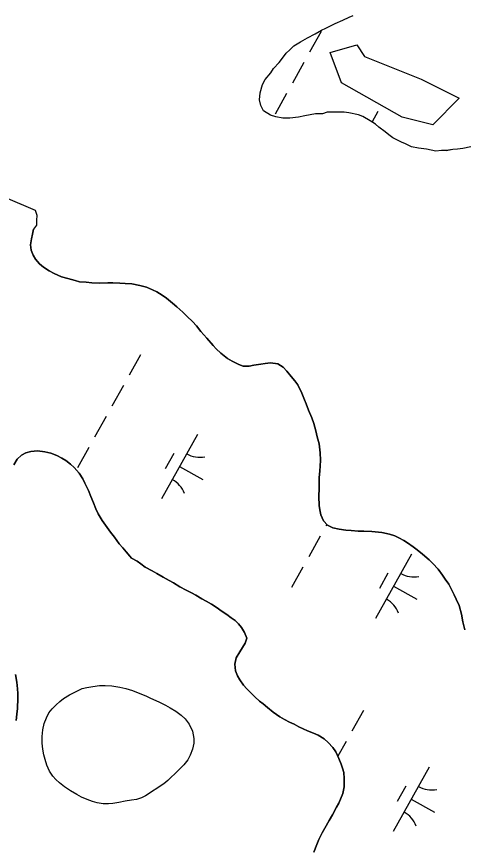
# Model space of a CAD drawing. Extents: x 3923531 to 3943530, y 207391 to 229799.
# Drawn here: x 3936001 to 3936304, y 214710 to 215274 of the extents above; entities that cross this region are included whole.
import ezdxf

# ---------------------------------------------------------------- set-up
doc = ezdxf.new("R2010")
doc.units = 0
for name, color, linetype in [('V-SITE-VEGE', 7, 'Continuous'), ('V-TOPO-SHOR', 7, 'Continuous'), ('V-WETL-SWMP', 7, 'Continuous')]:
    doc.layers.add(name, color=color, linetype=linetype)

msp = doc.modelspace()

# ---------------------------------------------------------------- linework, layer by layer
at = {"layer": 'V-SITE-VEGE'}
msp.add_lwpolyline([(3936275.13, 215231.8), (3936300.87, 215218.92), (3936282.85, 215200.88), (3936262.25, 215206.03), (3936221.05, 215229.22), (3936213.33, 215249.83), (3936231.35, 215254.98), (3936236.5, 215247.25)], close=True, dxfattribs=at)
at = {"layer": 'V-TOPO-SHOR'}
for points in [[(3936308.76, 215185.88), (3936303.21, 215184.75), (3936299.64, 215184.4), (3936296.47, 215184.03), (3936292.11, 215183.29), (3936288.95, 215183.32), (3936284.98, 215182.96), (3936278.67, 215184.21), (3936273.13, 215185.07), (3936268.39, 215185.9), (3936264.46, 215187.92), (3936261.7, 215189.14), (3936255.79, 215191.97), (3936253.04, 215193.98), (3936250.69, 215195.98), (3936246.37, 215199.19), (3936244.02, 215201.2), (3936240.48, 215203.6), (3936235.37, 215206.43), (3936232.61, 215207.64), (3936225.9, 215208.9), (3936222.73, 215209.33), (3936217.99, 215209.38), (3936214.43, 215209.41), (3936211.26, 215209.45), (3936208.08, 215208.29), (3936203.33, 215208.34), (3936199.77, 215207.59), (3936196.2, 215206.83), (3936191.84, 215206.09), (3936185.89, 215205.36), (3936181.14, 215205.4), (3936176.4, 215206.24), (3936172.85, 215207.47), (3936168.14, 215210.29), (3936166.2, 215213.87), (3936165.44, 215217.83), (3936165.89, 215222.58), (3936167.53, 215228.1), (3936169.15, 215231.65), (3936173.15, 215235.96), (3936174.77, 215239.11), (3936178.76, 215243.02), (3936181.57, 215246.95), (3936183.58, 215249.3), (3936185.97, 215251.65), (3936188.77, 215254.4), (3936193.16, 215257.12), (3936197.93, 215259.84), (3936203.1, 215262.56), (3936207.48, 215264.89), (3936210.27, 215266.44), (3936213.05, 215267.6), (3936216.63, 215269.54), (3936221.8, 215271.86), (3936226.17, 215273.79), (3936228.95, 215274.95)], [(3935993.18, 215151.45), (3936013.11, 215143.04)], [(3936013.11, 215143.04), (3936014.26, 215139.47), (3936014.22, 215135.9), (3936014.19, 215132.74), (3936011.98, 215130.13)], [(3936043.37, 215094.38), (3936040.3, 215095.17), (3936035.37, 215096.51), (3936031.18, 215097.69), (3936026.2, 215099.9), (3936022.82, 215101.85), (3936018.83, 215104.32), (3936016.25, 215106.55), (3936013.41, 215109.66), (3936011.86, 215112.36), (3936010.44, 215115.92), (3936010.07, 215119.45), (3936010.62, 215123.59), (3936011.3, 215126.7), (3936011.98, 215130.13)], [(3936304.57, 214858.24), (3936303.37, 214863.8), (3936302.35, 214868.88), (3936300.76, 214874.83), (3936298.86, 214879.04), (3936297.53, 214882.07), (3936295.44, 214886.08), (3936293.82, 214889.21), (3936291.42, 214892.65), (3936289.6, 214895.39), (3936286.53, 214899.51), (3936282.88, 214903.35), (3936280.47, 214905.81), (3936275.84, 214909.56), (3936272.27, 214912.52), (3936269.57, 214914.59), (3936265.81, 214917.26), (3936263.2, 214918.94), (3936259.91, 214920.83), (3936257.1, 214922.12), (3936253.51, 214923.23), (3936248.37, 214924.26), (3936241.66, 214924.92), (3936236.21, 214925.18), (3936232.32, 214925.22), (3936227.65, 214925.76), (3936224.05, 214925.99), (3936219.48, 214926.53), (3936215.12, 214927.55), (3936211.53, 214929.24), (3936208.71, 214932.25), (3936206.9, 214936.3), (3936206.29, 214939.62), (3936205.94, 214942.75), (3936205.62, 214948.87), (3936205.78, 214954.4), (3936205.91, 214958.09), (3936205.95, 214961.42), (3936206.4, 214966.26), (3936206.62, 214969.33), (3936206.69, 214973.48), (3936206.45, 214978.37), (3936205.83, 214984.37), (3936204.52, 214989.21), (3936203.5, 214993.21), (3936202.21, 214998.25), (3936200.79, 215002.12), (3936198.73, 215007.36), (3936197.12, 215011.64), (3936195.89, 215014.4), (3936193.99, 215018.95), (3936191.33, 215024.41), (3936189.41, 215027.16), (3936186.91, 215030.2), (3936183.84, 215033.72), (3936181.43, 215036.51), (3936177.76, 215038.65), (3936172.77, 215039.35), (3936169.28, 215038.98), (3936166.2, 215038.55), (3936161.54, 215037.74), (3936158.36, 215037.2), (3936154.29, 215037.18), (3936151.29, 215038.38), (3936146.79, 215040.55), (3936143.64, 215042.38), (3936139.15, 215046.05), (3936135.93, 215049), (3936133.89, 215051.21), (3936129.58, 215056.08), (3936125.7, 215060.6), (3936122.57, 215064.45), (3936119.9, 215067.36), (3936116.32, 215070.84), (3936113.45, 215073.74), (3936109.34, 215077.36), (3936106.37, 215079.87), (3936102.34, 215083.28), (3936099.29, 215085.26), (3936095.69, 215087.61), (3936092.77, 215088.97), (3936088.74, 215090.65), (3936084.12, 215091.93), (3936078.78, 215092.92), (3936074.26, 215093.22), (3936070.71, 215093.46), (3936065.98, 215093.68), (3936062.49, 215093.61), (3936056.58, 215093.53), (3936051.56, 215093.77), (3936047.92, 215094.04), (3936043.37, 215094.38)], [(3936001.03, 214973.99), (3936003.98, 214976.88), (3936006.82, 214978.31), (3936010.34, 214979.24), (3936014.72, 214979.68), (3936019.77, 214979.14), (3936023.75, 214978.22), (3936028.02, 214976.61), (3936031.31, 214974.73), (3936033.92, 214973.24), (3936037.2, 214970.58), (3936039.61, 214968.41), (3936043.07, 214964.48), (3936045.46, 214960.75), (3936046.98, 214957.82), (3936049.46, 214952.73), (3936050.97, 214948.82), (3936052.68, 214944.42), (3936054.38, 214940.31), (3936055.9, 214936.99), (3936058.58, 214932.48), (3936060.88, 214929.25), (3936064.33, 214924.64), (3936066.92, 214921.2), (3936070.28, 214916.78), (3936072.58, 214913.93), (3936074.89, 214911.28), (3936077.49, 214908.33), (3936078.64, 214906.96), (3936082.31, 214904.97), (3936084.82, 214903), (3936087.82, 214900.92), (3936092.66, 214898.34), (3936095.75, 214896.65), (3936100.1, 214894.17), (3936104.07, 214891.89), (3936107.16, 214890.2), (3936111.42, 214887.62), (3936115.67, 214885.24), (3936119.25, 214883.35), (3936122.16, 214881.95), (3936126.32, 214879.48), (3936129.12, 214877.69), (3936132.89, 214875.7), (3936136.56, 214873.23), (3936139.46, 214871.25), (3936143.13, 214868.78), (3936146.22, 214866.51), (3936148.83, 214864.73), (3936151.24, 214862.46), (3936153.16, 214860.01), (3936155.26, 214856.48), (3936156.68, 214852.67), (3936155.76, 214849.37), (3936153.88, 214846.28), (3936152, 214843.48), (3936149.62, 214839.32), (3936148.7, 214835.14), (3936149.14, 214830.66), (3936150.36, 214827.14), (3936151.99, 214824.5), (3936154.57, 214820.87), (3936156.79, 214818.41), (3936159.87, 214815.26), (3936162.18, 214812.9), (3936165.35, 214810.05), (3936167.77, 214808.07), (3936170.85, 214805.61), (3936174.71, 214802.55), (3936179.16, 214799.38), (3936182.45, 214797.59), (3936185.73, 214795.8), (3936188.83, 214794.31), (3936192.02, 214792.52), (3936195.03, 214791.13), (3936198.03, 214789.93), (3936202.1, 214788.23), (3936205.29, 214786.83), (3936209.26, 214784.45), (3936212.05, 214781.99), (3936215.03, 214778.65), (3936217.05, 214775.7), (3936219.24, 214771.21), (3936220.75, 214767.29), (3936221.79, 214764.46), (3936222.53, 214761.53), (3936222.88, 214757.44), (3936222.82, 214751.8), (3936221.89, 214747.43), (3936219.1, 214740.74), (3936217.51, 214738.04), (3936214.83, 214733.01), (3936212.54, 214729.04), (3936209.76, 214723.91), (3936207.88, 214720.62), (3936205.68, 214716.17), (3936204.19, 214712.88), (3936202.18, 214707.65)], [(3935998.85, 214970.22), (3936001.03, 214973.99)], [(3936000.25, 214796.97), (3936000.78, 214801.15), (3936001.31, 214804.94), (3936001.49, 214811.95), (3936001.43, 214815.16), (3936001.26, 214818.27), (3936000.83, 214822.85), (3935999.81, 214828.02)], [(3936088.04, 214745.67), (3936085.3, 214744.43), (3936081.98, 214743.4), (3936078.56, 214742.85), (3936074.27, 214742.12), (3936070.08, 214741.29), (3936065.98, 214740.56), (3936062.87, 214740.3), (3936059.27, 214740.34), (3936055.29, 214741.07), (3936052.18, 214741.88), (3936048.4, 214743.19), (3936044.72, 214744.98), (3936041.43, 214746.77), (3936037.08, 214749.25), (3936033.12, 214751.92), (3936029.64, 214754.68), (3936027.33, 214756.75), (3936025.22, 214759.11), (3936022.92, 214762.54), (3936021.12, 214766.55), (3936019.99, 214770.46), (3936019.15, 214773.58), (3936018.41, 214777.38), (3936017.97, 214781.48), (3936018.02, 214785.95), (3936018.36, 214790.62), (3936019.38, 214794.79), (3936020.88, 214798.57), (3936022.58, 214802.06), (3936024.84, 214804.86), (3936027.4, 214807.45), (3936030.06, 214809.86), (3936032.51, 214811.88), (3936036.53, 214814.26), (3936040.64, 214816.36), (3936045.14, 214818.55), (3936048.17, 214819.3), (3936052.36, 214820.03), (3936056.94, 214820.66), (3936060.64, 214820.62), (3936065.21, 214820.37), (3936070.55, 214819.44), (3936074.63, 214818.61), (3936079.29, 214817.1), (3936084.32, 214815.1), (3936088.2, 214813.5), (3936091.39, 214811.91), (3936097.01, 214809.51), (3936101.56, 214807.32), (3936104.75, 214805.43), (3936108.52, 214803.25), (3936112.19, 214800.39), (3936114.99, 214797.93), (3936117.77, 214794.3), (3936119.86, 214789.7), (3936120.78, 214784.73), (3936120.74, 214781.51), (3936119.92, 214777.43), (3936118.32, 214773.46), (3936116.72, 214770.17), (3936114.06, 214766.79), (3936110.81, 214763.71), (3936107.86, 214760.73), (3936105.5, 214758.52), (3936103.14, 214756.21), (3936100.58, 214753.9), (3936088.04, 214745.67)]]:
    msp.add_lwpolyline(points, dxfattribs=at)
at = {"layer": 'V-WETL-SWMP'}
for p, q in [((3936207.17, 215264.01), (3936199.36, 215250.04)), ((3936195.46, 215243.06), (3936187.66, 215229.09)), ((3936183.76, 215222.11), (3936175.95, 215208.14)), ((3936245.72, 215209.92), (3936241.72, 215202.76)), ((3936084.77, 215044.93), (3936076.97, 215030.96)), ((3936073.07, 215023.97), (3936065.26, 215010.01)), ((3936061.36, 215003.02), (3936053.56, 214989.05)), ((3936123.32, 214990.83), (3936098.94, 214947.18)), ((3936049.66, 214982.07), (3936041.85, 214968.1)), ((3936107.32, 214978.01), (3936101.47, 214967.53)), ((3936111.13, 214969.01), (3936126.84, 214960.23)), ((3936211, 214929.81), (3936210.48, 214928.88)), ((3936206.58, 214921.9), (3936198.77, 214907.93)), ((3936268.54, 214909.71), (3936244.15, 214866.06)), ((3936194.87, 214900.95), (3936187.07, 214886.98)), ((3936252.53, 214896.88), (3936246.68, 214886.41)), ((3936256.34, 214887.88), (3936272.06, 214879.11)), ((3936235.87, 214803.64), (3936228.07, 214789.67)), ((3936224.17, 214782.69), (3936218.54, 214772.62)), ((3936280.55, 214765.27), (3936256.16, 214721.62)), ((3936264.55, 214752.45), (3936258.69, 214741.97)), ((3936268.36, 214743.45), (3936284.07, 214734.67))]:
    msp.add_line(p, q, dxfattribs=at)
for points in [[(3936292.11, 215183.28), (3936288.95, 215183.32), (3936284.98, 215182.96), (3936278.67, 215184.21), (3936273.13, 215185.06), (3936268.4, 215185.9), (3936264.46, 215187.92), (3936261.7, 215189.14), (3936255.79, 215191.97), (3936253.04, 215193.98), (3936250.69, 215195.98), (3936246.37, 215199.19), (3936244.02, 215201.19), (3936240.48, 215203.6), (3936235.37, 215206.43), (3936232.61, 215207.64), (3936225.9, 215208.9), (3936222.73, 215209.33), (3936217.99, 215209.38), (3936214.43, 215209.41), (3936211.26, 215209.45), (3936208.08, 215208.29), (3936203.33, 215208.34), (3936199.77, 215207.59), (3936196.2, 215206.83), (3936191.83, 215206.09), (3936185.89, 215205.36), (3936181.14, 215205.41), (3936176.4, 215206.25), (3936172.85, 215207.47), (3936168.14, 215210.29), (3936166.19, 215213.87), (3936165.44, 215217.83), (3936165.89, 215222.58), (3936167.53, 215228.1), (3936169.15, 215231.65), (3936173.15, 215235.96), (3936174.77, 215239.11), (3936178.76, 215243.02), (3936181.57, 215246.95), (3936183.58, 215249.3), (3936185.98, 215251.65), (3936188.77, 215254.4), (3936193.16, 215257.12), (3936197.93, 215259.84), (3936203.1, 215262.56), (3936207.48, 215264.89), (3936210.27, 215266.44), (3936213.05, 215267.6), (3936216.63, 215269.54), (3936221.8, 215271.86), (3936226.17, 215273.79), (3936228.95, 215274.95)], [(3936308.76, 215185.88), (3936303.21, 215184.75), (3936299.64, 215184.39), (3936296.47, 215184.03), (3936292.11, 215183.28)], [(3935993.18, 215151.45), (3936013.11, 215143.04), (3936014.26, 215139.47), (3936014.22, 215135.9), (3936014.19, 215132.74), (3936011.98, 215130.13), (3936011.3, 215126.69), (3936010.62, 215123.59), (3936010.07, 215119.45), (3936010.44, 215115.92), (3936011.86, 215112.36), (3936013.41, 215109.66), (3936016.25, 215106.55), (3936018.83, 215104.32), (3936022.82, 215101.85), (3936026.2, 215099.9), (3936031.18, 215097.69), (3936035.37, 215096.51), (3936040.3, 215095.17), (3936043.37, 215094.38), (3936047.92, 215094.04), (3936051.56, 215093.77), (3936056.58, 215093.53), (3936062.49, 215093.61), (3936065.98, 215093.68), (3936070.71, 215093.46), (3936074.27, 215093.22), (3936078.78, 215092.92), (3936084.12, 215091.93), (3936088.74, 215090.65), (3936092.77, 215088.97), (3936095.69, 215087.61), (3936099.29, 215085.26), (3936102.34, 215083.28), (3936106.37, 215079.87), (3936109.34, 215077.36), (3936113.45, 215073.74), (3936116.31, 215070.84), (3936119.9, 215067.36), (3936122.57, 215064.45), (3936125.7, 215060.6), (3936129.58, 215056.08), (3936133.89, 215051.21), (3936135.93, 215049), (3936139.15, 215046.05), (3936143.64, 215042.38), (3936146.79, 215040.55), (3936151.29, 215038.38), (3936154.29, 215037.18), (3936158.36, 215037.19), (3936161.54, 215037.74), (3936166.2, 215038.55), (3936169.28, 215038.98), (3936172.77, 215039.35), (3936177.76, 215038.65), (3936181.44, 215036.51), (3936183.84, 215033.72), (3936186.91, 215030.2), (3936189.41, 215027.16), (3936191.33, 215024.41), (3936193.99, 215018.95), (3936195.89, 215014.4), (3936197.12, 215011.64), (3936198.73, 215007.36), (3936200.79, 215002.12), (3936202.21, 214998.25), (3936203.5, 214993.21), (3936204.52, 214989.21)], [(3936204.52, 214989.21), (3936205.83, 214984.37), (3936206.45, 214978.37), (3936206.69, 214973.48), (3936206.62, 214969.33), (3936206.39, 214966.26), (3936205.95, 214961.42), (3936205.91, 214958.09), (3936205.78, 214954.4), (3936205.62, 214948.87), (3936205.94, 214942.75), (3936206.29, 214939.62), (3936206.9, 214936.3), (3936208.71, 214932.25), (3936211.53, 214929.24), (3936215.12, 214927.55), (3936219.48, 214926.53), (3936224.05, 214925.99), (3936227.65, 214925.76), (3936232.32, 214925.22), (3936236.21, 214925.18), (3936241.66, 214924.92), (3936248.36, 214924.26), (3936253.51, 214923.23), (3936257.1, 214922.12), (3936259.91, 214920.83), (3936263.2, 214918.94), (3936265.81, 214917.26), (3936269.57, 214914.59), (3936272.27, 214912.52), (3936275.84, 214909.56), (3936280.47, 214905.81), (3936282.88, 214903.35), (3936286.53, 214899.51), (3936289.6, 214895.39), (3936291.42, 214892.65), (3936293.82, 214889.21), (3936295.44, 214886.08), (3936297.53, 214882.07), (3936298.86, 214879.04), (3936300.76, 214874.83), (3936302.35, 214868.88), (3936303.37, 214863.8), (3936304.57, 214858.24)], [(3936156.68, 214852.67), (3936155.26, 214856.48), (3936153.16, 214860.01), (3936151.24, 214862.46), (3936148.83, 214864.73), (3936146.22, 214866.51), (3936143.13, 214868.78), (3936139.46, 214871.25), (3936136.56, 214873.23), (3936132.89, 214875.71), (3936129.12, 214877.69), (3936126.32, 214879.48), (3936122.16, 214881.95), (3936119.25, 214883.35), (3936115.67, 214885.24), (3936111.42, 214887.62), (3936107.16, 214890.2), (3936104.07, 214891.89), (3936100.1, 214894.17), (3936095.75, 214896.65), (3936092.66, 214898.34), (3936087.82, 214900.92), (3936084.82, 214903), (3936082.31, 214904.97), (3936078.64, 214906.96), (3936077.48, 214908.33), (3936074.89, 214911.28), (3936072.58, 214913.93), (3936070.28, 214916.78), (3936066.92, 214921.2), (3936064.33, 214924.63), (3936060.88, 214929.25), (3936058.58, 214932.48), (3936055.9, 214936.99), (3936054.38, 214940.32), (3936052.68, 214944.42), (3936050.97, 214948.82), (3936049.46, 214952.73), (3936046.98, 214957.82), (3936045.46, 214960.75), (3936043.07, 214964.48), (3936039.61, 214968.41), (3936037.2, 214970.58), (3936033.92, 214973.24), (3936031.31, 214974.73), (3936028.02, 214976.61), (3936023.75, 214978.22), (3936019.77, 214979.14), (3936014.72, 214979.68), (3936010.33, 214979.24), (3936006.82, 214978.31), (3936003.98, 214976.88), (3936001.03, 214973.99), (3935998.85, 214970.22)], [(3936202.19, 214707.65), (3936204.19, 214712.88), (3936205.69, 214716.17), (3936207.88, 214720.62), (3936209.76, 214723.91), (3936212.54, 214729.04), (3936214.82, 214733.01), (3936217.51, 214738.04), (3936219.09, 214740.74), (3936221.89, 214747.43), (3936222.82, 214751.8), (3936222.88, 214757.44), (3936222.53, 214761.53), (3936221.79, 214764.46), (3936220.75, 214767.29), (3936219.23, 214771.2), (3936217.05, 214775.71), (3936215.03, 214778.65), (3936212.05, 214781.99), (3936209.26, 214784.45), (3936205.29, 214786.83), (3936202.1, 214788.23), (3936198.03, 214789.93), (3936195.03, 214791.13), (3936192.02, 214792.52), (3936188.83, 214794.31), (3936185.73, 214795.81), (3936182.45, 214797.59), (3936179.16, 214799.38), (3936174.71, 214802.55), (3936170.85, 214805.61), (3936167.77, 214808.07), (3936165.36, 214810.05), (3936162.18, 214812.9), (3936159.87, 214815.26), (3936156.79, 214818.41), (3936154.58, 214820.87), (3936151.99, 214824.5), (3936150.36, 214827.14), (3936149.14, 214830.66), (3936148.7, 214835.14), (3936149.62, 214839.32), (3936152, 214843.48), (3936153.88, 214846.28), (3936155.77, 214849.37), (3936156.68, 214852.67)], [(3935999.81, 214828.02), (3936000.83, 214822.85), (3936001.26, 214818.27), (3936001.43, 214815.16), (3936001.49, 214811.95), (3936001.31, 214804.94), (3936000.78, 214801.15), (3936000.25, 214796.97)]]:
    msp.add_lwpolyline(points, dxfattribs=at)
msp.add_lwpolyline([(3936088.04, 214745.67), (3936085.3, 214744.43), (3936081.98, 214743.4), (3936078.56, 214742.85), (3936074.27, 214742.12), (3936070.08, 214741.29), (3936065.98, 214740.56), (3936062.87, 214740.3), (3936059.27, 214740.34), (3936055.29, 214741.07), (3936052.18, 214741.88), (3936048.4, 214743.19), (3936044.72, 214744.98), (3936041.43, 214746.77), (3936037.08, 214749.25), (3936033.12, 214751.92), (3936029.65, 214754.68), (3936027.33, 214756.75), (3936025.22, 214759.11), (3936022.92, 214762.54), (3936021.11, 214766.55), (3936019.99, 214770.46), (3936019.15, 214773.58), (3936018.41, 214777.38), (3936017.97, 214781.48), (3936018.02, 214785.95), (3936018.36, 214790.62), (3936019.38, 214794.79), (3936020.88, 214798.57), (3936022.58, 214802.06), (3936024.84, 214804.86), (3936027.4, 214807.46), (3936030.06, 214809.86), (3936032.51, 214811.88), (3936036.53, 214814.27), (3936040.64, 214816.36), (3936045.14, 214818.55), (3936048.17, 214819.3), (3936052.36, 214820.03), (3936056.94, 214820.66), (3936060.64, 214820.62), (3936065.21, 214820.37), (3936070.55, 214819.44), (3936074.63, 214818.61), (3936079.29, 214817.1), (3936084.32, 214815.1), (3936088.2, 214813.5), (3936091.39, 214811.91), (3936097.01, 214809.51), (3936101.56, 214807.32), (3936104.75, 214805.44), (3936108.52, 214803.25), (3936112.19, 214800.39), (3936114.99, 214797.93), (3936117.77, 214794.3), (3936119.86, 214789.7), (3936120.78, 214784.73), (3936120.74, 214781.51), (3936119.92, 214777.43), (3936118.32, 214773.46), (3936116.72, 214770.17), (3936114.06, 214766.79), (3936110.81, 214763.72), (3936107.86, 214760.73), (3936105.5, 214758.52), (3936103.14, 214756.21), (3936100.58, 214753.9)], close=True, dxfattribs=at)
for centre, start, end in [((3936124.81, 214993.01), 240.0381, 281.5817), ((3936097.87, 214944.78), 20.0381, 61.5817), ((3936270.02, 214911.88), 240.0381, 281.5817), ((3936243.08, 214863.65), 20.0381, 61.5817), ((3936282.04, 214767.44), 240.0381, 281.5817), ((3936255.09, 214719.22), 20.0381, 61.5817)]:
    msp.add_arc(centre, 17.62, start, end, dxfattribs=at)

doc.saveas('drawing.dxf')
